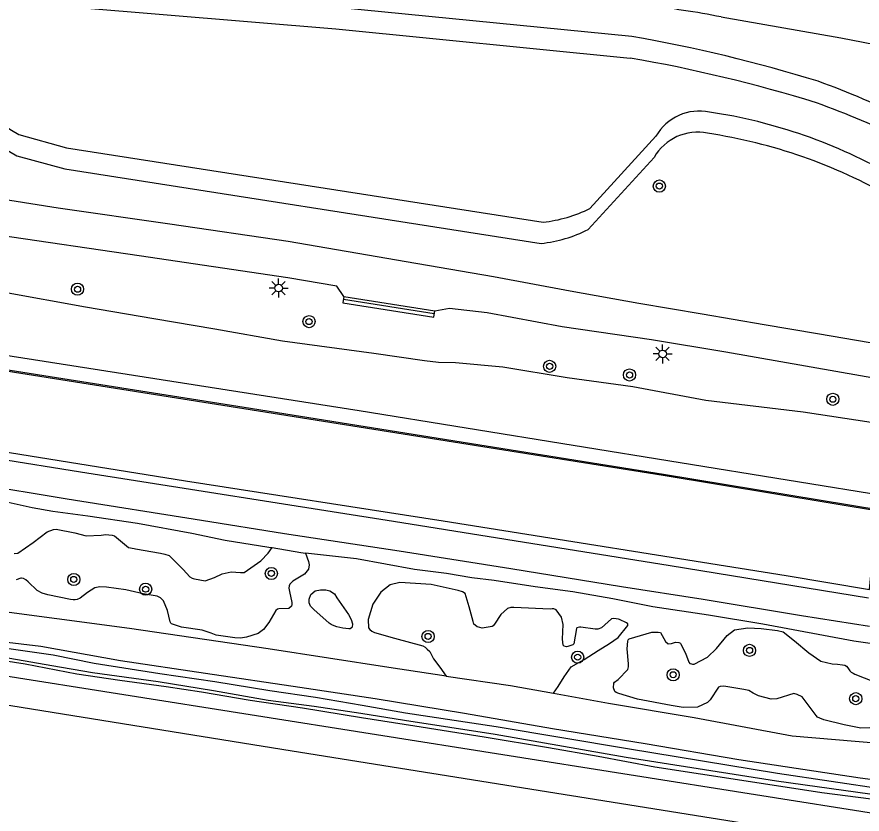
# Model space of a CAD drawing. Extents: x 132994 to 136000, y 393499 to 395512.
# Drawn here: x 133117.9 to 133173.4, y 394298.3 to 394350.7 of the extents above; entities that cross this region are included whole.
import ezdxf

# ---------------------------------------------------------------- set-up
doc = ezdxf.new("R2010")
doc.units = 0
for name, color, linetype in [('gg-knt-BGT kruinlijn', 7, 'Continuous'), ('gg-knt-verharding', 7, 'Continuous'), ('gg-kntw-beschoeiing', 7, 'Continuous'), ('gg-kntw-bovenkant insteek waterloop', 7, 'Continuous'), ('gg-kntw-waterlijn', 7, 'Continuous'), ('gt-symb-boom', 7, 'Continuous'), ('gt-symb-lichtmast', 7, 'Continuous'), ('gx-grn-maaiveld', 7, 'Continuous')]:
    doc.layers.add(name, color=color, linetype=linetype)

# ---------------------------------------------------------------- blocks, each defined once
blk = doc.blocks.new('gt0-BOOM')
at = {"layer": 'gt-symb-boom'}
for radius in [0.4, 0.2]:
    blk.add_circle((0, 0), radius, dxfattribs=at)
blk = doc.blocks.new('gt0-LMAST')
at = {"layer": 'gt-symb-lichtmast'}
for p, q in [((-0.005, 0.246), (-0.005, 0.621)), ((-0.182, 0.173), (-0.447, 0.438)), ((0.172, 0.173), (0.437, 0.438)), ((-0.255, -0.004), (-0.63, -0.004)), ((-0.182, -0.181), (-0.447, -0.446)), ((-0.005, -0.254), (-0.005, -0.629)), ((0.437, -0.446), (0.172, -0.181)), ((0.245, -0.004), (0.62, -0.004))]:
    blk.add_line(p, q, dxfattribs=at)
blk.add_circle((-0.005, -0.004), 0.25, dxfattribs=at)

msp = doc.modelspace()

# ---------------------------------------------------------------- linework, layer by layer
at = {"layer": 'gg-knt-BGT kruinlijn'}
for points in [[(133134.625, 394315.784), (133136.524, 394315.458), (133136.836, 394315.423)], [(133178.082, 394309.383), (133176.741, 394309.44), (133175.233, 394309.453), (133174.115, 394309.465), (133172.874, 394309.637), (133166.885, 394310.747), (133163.33, 394311.334), (133159.658, 394311.898), (133157.039, 394312.426), (133154.406, 394312.865), (133151.929, 394313.202), (133149.23, 394313.617), (133147.753, 394313.801), (133146.086, 394314.076), (133143.984, 394314.352), (133140.169, 394315.056), (133136.836, 394315.423)]]:
    msp.add_lwpolyline(points, dxfattribs=at)
at = {"layer": 'gg-knt-verharding'}
msp.add_lwpolyline([(133164.147, 394350.681), (133172.02, 394349.296), (133184.77, 394346.838), (133196.55, 394344.438), (133210.248, 394341.686), (133212.206, 394341.28), (133214.181, 394340.932), (133230.911, 394337.881)], dxfattribs=at)
msp.add_arc((133152.05, 394288.515), 63.332, 78.9885, 83.50871, dxfattribs=at)
at = {"layer": 'gg-kntw-beschoeiing'}
for p, q in [((133145.289, 394331.147), (133139.324, 394332.089)), ((133106.486, 394329.169), (133132.799, 394325.016)), ((133132.799, 394325.016), (133160.37, 394320.622)), ((133105.859, 394323.342), (133122.028, 394320.761)), ((133122.028, 394320.761), (133142.607, 394317.528)), ((133160.37, 394320.622), (133175.034, 394318.193)), ((133142.607, 394317.528), (133160.791, 394314.617)), ((133160.791, 394314.617), (133173.849, 394312.481))]:
    msp.add_line(p, q, dxfattribs=at)
at = {"layer": 'gg-kntw-bovenkant insteek waterloop'}
msp.add_line((133155.401, 394336.697), (133159.745, 394341.444), dxfattribs=at)
for points in [[(133158.282, 394349.39), (133138.93, 394351.309), (133111.819, 394353.497), (133111.173, 394353.62)], [(133117.852, 394341.545), (133121, 394340.686), (133152.323, 394335.79)]]:
    msp.add_lwpolyline(points, dxfattribs=at)
for centre, radius, start, end in [((133141.744, 394253.644), 97.164, 72.76918, 80.20007), ((133128.033, 394358.869), 20.094, 213.9564, 239.5569), ((133149.266, 394287.916), 62.273, 58.30145, 70.03749), ((133162.597, 394339.809), 3.288, 78.2681, 150.1753), ((133158.111, 394308.803), 34.611, 60.0793, 81.4346), ((133151.423, 394344.521), 8.777, 275.8863, 296.9512)]:
    msp.add_arc(centre, radius, start, end, dxfattribs=at)
at = {"layer": 'gg-kntw-waterlijn'}
msp.add_line((133155.524, 394338.091), (133159.867, 394342.838), dxfattribs=at)
for points in [[(133110.555, 394352.259), (133138.816, 394349.893), (133158.168, 394347.975)], [(133117.974, 394342.94), (133121.123, 394342.081), (133152.446, 394337.184)]]:
    msp.add_lwpolyline(points, dxfattribs=at)
for centre, radius, start, end in [((133128.167, 394360.276), 20.11, 213.9693, 239.5446), ((133141.604, 394252.12), 97.275, 72.77343, 80.19582), ((133149.145, 394286.496), 62.28, 58.29786, 70.03298), ((133162.72, 394341.203), 3.288, 78.254, 150.1772), ((133158.241, 394310.209), 34.598, 60.0799, 81.4425), ((133151.532, 394345.964), 8.827, 275.9464, 296.8912)]:
    msp.add_arc(centre, radius, start, end, dxfattribs=at)
at = {"layer": 'gx-grn-maaiveld'}
for p, q in [((133139.356, 394332.296), (133145.321, 394331.355)), ((133103.913, 394309.44), (133449.783, 394254.74))]:
    msp.add_line(p, q, dxfattribs=at)
for points in [[(133108.839, 394340.344), (133108.886, 394340.299), (133109.189, 394340.008), (133109.408, 394339.856), (133109.486, 394339.821), (133109.623, 394339.78), (133110.356, 394339.627), (133111.373, 394339.474), (133115.985, 394338.841), (133120.554, 394338.122), (133127.902, 394337.066), (133135.684, 394335.936), (133143.44, 394334.598), (133149.197, 394333.605), (133154.23, 394332.659), (133158.733, 394331.856), (133162.913, 394331.151), (133166.972, 394330.465), (133170.493, 394329.871), (133173.947, 394329.26)], [(133139.356, 394332.296), (133138.889, 394332.967), (133135.664, 394333.516), (133125.896, 394334.977), (133116.593, 394336.336), (133107.625, 394337.552)], [(133107.117, 394333.833), (133112.223, 394333.239), (133117.033, 394332.574), (133122.36, 394331.619), (133126.86, 394330.842), (133130.872, 394330.171), (133135.313, 394329.38), (133141.328, 394328.56), (133144.656, 394328.086), (133145.573, 394327.979), (133146.69, 394327.961), (133149.798, 394327.678), (133154.024, 394326.959), (133158.348, 394326.372), (133163.137, 394325.484), (133169.555, 394324.718), (133174.027, 394324.025)], [(133139.356, 394332.296), (133139.291, 394331.882), (133145.256, 394330.94), (133145.321, 394331.355)], [(133145.321, 394331.355), (133146.302, 394331.528), (133148.777, 394331.234), (133153.712, 394330.317), (133159.585, 394329.463), (133164.468, 394328.663), (133175.308, 394326.754), (133182.738, 394325.589), (133183.992, 394325.311), (133184.576, 394325.128), (133185.361, 394324.738)], [(133106.604, 394330.072), (133140.348, 394324.806), (133175.524, 394319.111), (133174.608, 394313.924), (133181.381, 394313.751), (133189.55, 394313.559), (133199.155, 394313.322), (133207.204, 394313.148), (133216.938, 394312.901), (133228.006, 394312.631), (133237.489, 394312.403), (133248.181, 394312.137), (133257.392, 394311.896), (133266.593, 394311.78), (133267.914, 394312.946), (133270.189, 394314.954), (133273.776, 394318.12), (133279.761, 394323.404)], [(133105.897, 394323.882), (133128.943, 394320.173), (133145.869, 394317.535), (133168.423, 394313.94), (133173.91, 394313.024), (133174.004, 394313.94), (133174.187, 394313.935), (133174.9, 394318.114), (133160.351, 394320.518), (133132.779, 394324.912), (133106.467, 394329.065)], [(133105.721, 394321.452), (133115.061, 394319.996), (133121.156, 394318.995), (133129.979, 394317.586), (133135.453, 394316.705), (133142.977, 394315.578), (133150.331, 394314.408), (133157.597, 394313.223), (133162.977, 394312.395), (133169.434, 394311.313), (133173.91, 394310.607)], [(133105.59, 394320.413), (133111.295, 394319.423), (133113.57, 394319.127), (133114.693, 394319.035), (133116.883, 394318.853), (133118.855, 394318.421), (133120.209, 394318.176), (133122.518, 394317.88), (133125.772, 394317.395), (133129.343, 394316.727), (133131.538, 394316.273), (133134.417, 394315.82), (133134.625, 394315.784)], [(133117.664, 394315.401), (133117.915, 394315.409), (133118.921, 394316.118), (133119.846, 394316.825), (133120.252, 394316.964), (133120.429, 394316.993), (133121.656, 394316.766), (133122.402, 394316.566), (133123.385, 394316.593), (133123.706, 394316.645), (133123.898, 394316.63), (133124.117, 394316.603), (133124.265, 394316.567), (133125.181, 394315.797), (133125.551, 394315.725), (133125.644, 394315.711), (133127.297, 394315.422), (133127.587, 394315.356), (133127.873, 394315.269), (133128.788, 394314.34), (133129.23, 394313.862), (133129.376, 394313.777), (133129.441, 394313.754), (133129.538, 394313.735), (133130.239, 394313.589), (133130.844, 394313.821), (133131.344, 394314.052), (133131.935, 394314.192), (133132.242, 394314.169), (133132.544, 394314.146), (133132.681, 394314.137), (133132.803, 394314.141), (133133.893, 394314.917), (133134.379, 394315.412), (133134.625, 394315.784)], [(133136.836, 394315.423), (133137.031, 394314.88), (133137.061, 394314.657), (133137.014, 394314.357), (133136.768, 394314.03), (133135.985, 394313.574), (133135.795, 394313.387), (133135.745, 394313.264), (133135.736, 394313.107), (133135.778, 394312.892), (133135.927, 394312.176), (133135.927, 394312.013), (133135.908, 394311.932), (133135.739, 394311.787), (133135.072, 394311.759), (133134.985, 394311.743), (133134.873, 394311.654), (133134.409, 394310.852), (133134.063, 394310.395), (133133.722, 394310.138), (133132.938, 394309.894), (133132.563, 394309.837), (133132.181, 394309.854), (133130.963, 394310.034), (133130.627, 394310.15), (133130.04, 394310.354), (133128.674, 394310.562), (133128.145, 394310.725), (133128.021, 394310.771), (133127.962, 394310.826), (133127.923, 394310.895), (133127.749, 394311.654), (133127.484, 394312.293), (133127.298, 394312.49), (133127.076, 394312.589), (133126.145, 394312.755), (133125.004, 394313.004), (133123.751, 394313.189), (133123.295, 394313.204), (133122.986, 394313.147), (133122.497, 394312.842), (133122.01, 394312.452), (133121.821, 394312.368), (133121.683, 394312.34), (133121.544, 394312.348), (133121.378, 394312.372), (133119.88, 394312.678), (133119.511, 394312.777), (133119.193, 394312.973), (133118.594, 394313.533), (133118.43, 394313.665), (133118.283, 394313.742), (133118.165, 394313.778), (133118.105, 394313.784), (133117.802, 394313.657)], [(133146.078, 394307.339), (133142.304, 394307.902), (133134.367, 394309.134), (133125.261, 394310.466), (133115.678, 394311.744), (133107.438, 394313.342), (133105.158, 394313.84)], [(133137.077, 394312.16), (133137.071, 394312.395), (133137.171, 394312.693), (133137.471, 394312.938), (133137.808, 394313.015), (133138.16, 394313), (133138.432, 394312.931), (133138.724, 394312.753), (133138.891, 394312.49), (133139.65, 394311.391), (133139.829, 394311.053), (133139.907, 394310.78), (133139.9, 394310.555), (133139.855, 394310.499), (133139.761, 394310.453), (133139.685, 394310.453), (133139.278, 394310.486), (133138.891, 394310.567), (133138.607, 394310.677), (133138.524, 394310.723), (133138.385, 394310.817), (133137.367, 394311.724), (133137.151, 394311.941), (133137.077, 394312.16)], [(133153.127, 394306.206), (133153.438, 394306.655), (133153.842, 394307.278), (133154.299, 394307.936), (133155.158, 394308.432), (133156.064, 394309.021), (133156.811, 394309.476), (133157.378, 394309.879), (133158.024, 394310.654), (133158.029, 394310.723), (133158.016, 394310.761), (133157.941, 394310.827), (133157.48, 394311.061), (133157.403, 394311.072), (133157.095, 394311.118), (133156.942, 394311.101), (133156.293, 394310.517), (133156.052, 394310.416), (133155.874, 394310.421), (133154.929, 394310.554), (133154.844, 394310.561), (133154.671, 394310.514), (133154.635, 394310.471), (133154.463, 394309.462), (133154.402, 394309.386), (133154.069, 394309.279), (133153.978, 394309.267), (133153.84, 394309.3), (133153.775, 394309.37), (133153.734, 394309.759), (133153.758, 394310.72), (133153.648, 394311.207), (133153.297, 394311.691), (133153.143, 394311.756), (133153.048, 394311.767), (133152.919, 394311.735), (133150.514, 394311.845), (133150.318, 394311.847), (133150.113, 394311.771), (133149.668, 394311.395), (133149.243, 394310.745), (133149.168, 394310.647), (133149.1, 394310.597), (133148.432, 394310.493), (133148.294, 394310.525), (133148.111, 394310.576), (133147.981, 394310.677), (133147.899, 394310.753), (133147.843, 394310.927), (133147.597, 394311.882), (133147.331, 394312.762), (133147.148, 394312.873), (133146.87, 394312.972), (133145.089, 394313.364), (133143.024, 394313.486), (133142.386, 394313.337), (133141.777, 394312.845), (133141.255, 394312.063), (133140.95, 394311.061), (133140.966, 394310.502), (133141.056, 394310.403), (133141.177, 394310.287), (133141.361, 394310.201), (133142.681, 394309.829), (133144.549, 394309.334), (133144.685, 394309.231), (133144.836, 394309.098), (133145.006, 394308.95), (133145.247, 394308.479), (133145.653, 394307.919), (133146.078, 394307.339)], [(133177.872, 394300.023), (133173.301, 394300.617), (133165.316, 394301.818), (133159.15, 394302.876), (133153.057, 394303.862), (133147.281, 394304.877), (133141.402, 394305.842), (133136.45, 394306.579), (133130.25, 394307.497), (133124.659, 394308.345), (133119.432, 394309.281), (133115.531, 394309.747), (133113.514, 394310.035), (133111.001, 394310.449), (133108.375, 394311.072), (133106.272, 394311.543), (133104.391, 394312.06), (133104.236, 394312.095)], [(133104.187, 394311.693), (133105.141, 394311.416), (133108.071, 394310.702), (133109.31, 394310.427), (133111.683, 394309.959), (133114.046, 394309.576), (133115.125, 394309.423), (133117.484, 394309.124), (133120.241, 394308.734), (133122.923, 394308.192), (133127.241, 394307.511), (133130.867, 394306.969), (133134.48, 394306.389), (133137.486, 394305.958), (133140.543, 394305.43), (133143.406, 394304.928), (133149.364, 394304.022), (133158.001, 394302.563), (133167.855, 394300.951), (133174.924, 394299.9)], [(133104.105, 394311.013), (133106.022, 394310.544), (133108.204, 394309.917), (133109.055, 394309.731), (133112.126, 394309.106), (133115.445, 394308.596), (133118.39, 394308.145), (133121.791, 394307.492), (133124.613, 394307.068), (133127.662, 394306.65), (133129.978, 394306.309), (133133.185, 394305.744), (133136.62, 394305.248), (133140.518, 394304.604), (133144.018, 394304.066), (133148.573, 394303.347), (133152.801, 394302.647), (133156.068, 394302.059), (133159.786, 394301.361), (133165.793, 394300.458), (133170.767, 394299.683), (133174.018, 394299.256)], [(133104.13, 394311.223), (133105.007, 394311.004), (133107.958, 394310.218), (133109.189, 394309.931), (133111.574, 394309.481), (133113.961, 394309.043), (133115.034, 394308.872), (133117.396, 394308.507), (133120.158, 394308.03), (133122.812, 394307.579), (133127.149, 394306.985), (133130.782, 394306.387), (133134.379, 394305.75), (133137.389, 394305.354), (133140.467, 394304.898), (133143.33, 394304.441), (133149.286, 394303.51), (133157.919, 394302), (133167.802, 394300.446), (133174.861, 394299.451)], [(133157.977, 394309.127), (133158.023, 394309.631), (133158.047, 394309.72), (133158.107, 394309.792), (133159.605, 394310.22), (133160.018, 394310.23), (133160.157, 394310.195), (133160.492, 394309.617), (133160.673, 394309.463), (133160.89, 394309.473), (133161.145, 394309.573), (133161.364, 394309.552), (133161.434, 394309.524), (133161.485, 394309.488), (133161.806, 394308.845), (133162.027, 394308.241), (133162.09, 394308.164), (133162.202, 394308.134), (133162.281, 394308.122), (133162.376, 394308.122), (133163.267, 394308.59), (133163.855, 394309.159), (133164.552, 394310.009), (133165.021, 394310.366), (133165.907, 394310.508), (133166.783, 394310.464), (133167.854, 394310.342), (133168.233, 394310.25), (133168.985, 394309.649), (133169.916, 394308.854), (133170.703, 394308.325), (133171.461, 394308.141), (133171.799, 394308.117), (133172.136, 394308.084), (133172.295, 394308.048), (133172.391, 394307.984), (133172.482, 394307.887), (133172.53, 394307.815), (133172.615, 394307.691), (133172.712, 394307.599), (133172.823, 394307.532), (133172.947, 394307.466), (133174.79, 394306.742)], [(133173.939, 394303.925), (133173.344, 394303.904), (133172.248, 394304.126), (133170.908, 394304.461), (133170.631, 394304.566), (133170.497, 394304.642), (133170.402, 394304.737), (133169.472, 394305.964), (133169.162, 394306.133), (133168.937, 394306.184), (133167.805, 394305.829), (133167.452, 394305.821), (133166.604, 394306.027), (133166.252, 394306.203), (133165.975, 394306.378), (133165.649, 394306.461), (133164.339, 394306.668), (133164.09, 394306.652), (133163.99, 394306.596), (133163.424, 394305.77), (133163.262, 394305.604), (133162.604, 394305.302), (133161.651, 394305.277), (133160.861, 394305.397), (133158.663, 394305.82), (133157.419, 394306.183), (133157.249, 394306.247), (133157.166, 394306.33), (133157.085, 394306.571), (133157.108, 394306.868), (133157.135, 394306.934), (133157.39, 394307.108), (133158.029, 394307.761), (133158.073, 394307.938), (133158.063, 394308.134), (133157.977, 394309.127)], [(133103.692, 394307.62), (133135.956, 394302.421), (133172.671, 394296.539), (133205.531, 394291.236), (133242.735, 394285.335), (133276.845, 394279.812), (133311.235, 394274.35), (133343.177, 394269.307), (133372.187, 394264.622), (133403.774, 394259.575), (133436.997, 394254.225), (133466.864, 394249.452), (133478.907, 394247.513)], [(133146.078, 394307.339), (133150.307, 394306.709), (133153.127, 394306.206)], [(133153.127, 394306.206), (133156.751, 394305.561), (133162.386, 394304.618), (133168.831, 394303.396), (133174.522, 394302.914), (133179.764, 394302.573), (133184.462, 394302.719), (133188.531, 394302.957), (133195.903, 394303.252), (133203.281, 394303.335), (133209.291, 394303.263), (133215.834, 394303.371), (133219.084, 394303.55)]]:
    msp.add_lwpolyline(points, dxfattribs=at)

# ---------------------------------------------------------------- block references
at = {"layer": 'gt-symb-boom'}
for p in [(133160.09, 394339.557), (133121.841, 394332.775), (133137.059, 394330.644), (133152.877, 394327.704), (133158.131, 394327.136), (133171.496, 394325.537), (133121.591, 394313.69), (133134.582, 394314.085), (133126.315, 394313.049), (133144.885, 394309.942), (133166.023, 394309.026), (133154.721, 394308.579), (133160.999, 394307.42), (133173.003, 394305.85)]:
    msp.add_blockref('gt0-BOOM', p, dxfattribs=at)
at = {"layer": 'gt-symb-lichtmast'}
for p in [(133135.063, 394332.852), (133160.308, 394328.523)]:
    msp.add_blockref('gt0-LMAST', p, dxfattribs=at)

doc.saveas('drawing.dxf')
